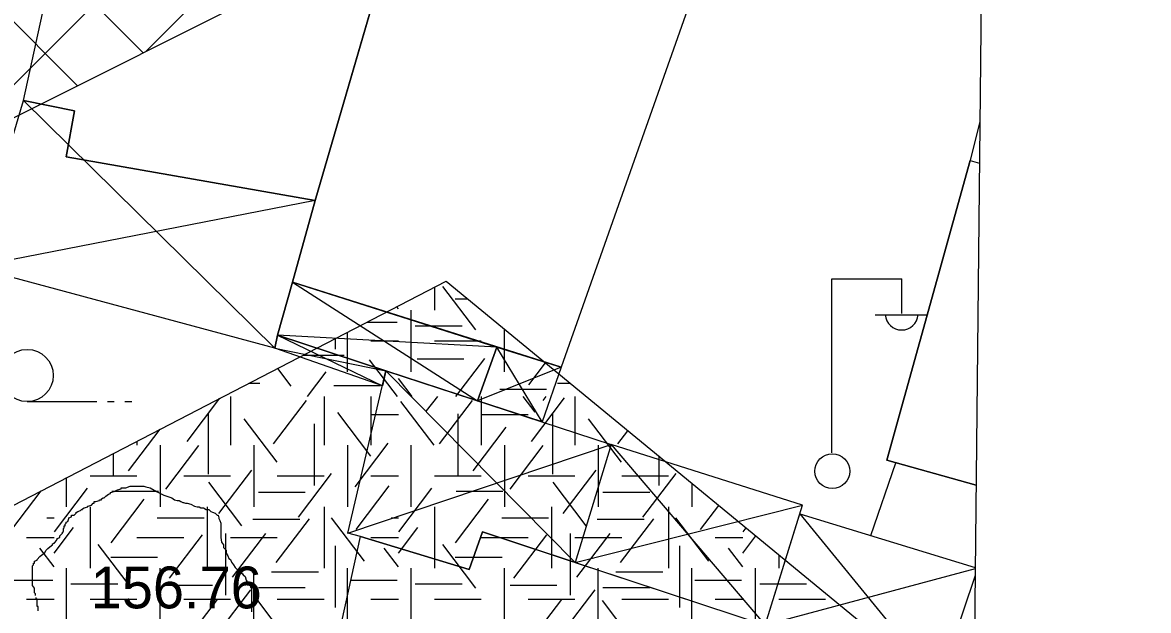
# Model space of a CAD drawing. Extents: x 419101 to 420177, y 4451541 to 4452254.
# Drawn here: x 420140.8 to 420173.1, y 4451762.63 to 4451779.51 of the extents above; entities that cross this region are included whole.
import ezdxf

# ---------------------------------------------------------------- set-up
doc = ezdxf.new("R2010")
doc.units = 0
for name, color, linetype in [('0_ÖNERİ_LEJAND', 7, 'Continuous'), ('3_HALİHAZIR', 7, 'Continuous'), ('Level 15', 7, 'Continuous'), ('Level 28', 7, 'Continuous'), ('Level 3', 7, 'Continuous'), ('Level 41', 7, 'Continuous'), ('Level 62', 7, 'Continuous')]:
    doc.layers.add(name, color=color, linetype=linetype)

msp = doc.modelspace()

# ---------------------------------------------------------------- linework, layer by layer
at = {"layer": '0_ÖNERİ_LEJAND'}
msp.add_lwpolyline([(419108.722, 4452245.778), (420173.096, 4452234.536), (420165.768, 4451540.511), (419101.295, 4451551.753)], close=True, dxfattribs=at)
at = {"layer": '3_HALİHAZIR'}
for p, q in [((420148.035, 4451770.169), (420140.827, 4451777.276)), ((420149.191, 4451774.406), (420139.398, 4451772.495)), ((420148.541, 4451772.057), (420153.849, 4451768.655)), ((420164.017, 4451767.158), (420164.017, 4451772.158)), ((420164.017, 4451772.158), (420166.017, 4451772.158)), ((420166.017, 4451771.158), (420166.017, 4451772.158)), ((420165.257, 4451771.118), (420166.757, 4451771.118)), ((420154.404, 4451770.199), (420148.107, 4451770.538)), ((420148.107, 4451770.538), (420151.121, 4451769.086)), ((420148.035, 4451770.169), (420151.222, 4451769.519)), ((420155.703, 4451768.046), (420154.404, 4451770.199)), ((420156.245, 4451769.617), (420153.849, 4451768.655)), ((420151.222, 4451769.519), (420156.655, 4451764.014)), ((420140.931, 4451768.631), (420142.931, 4451768.631)), ((420143.231, 4451768.631), (420143.431, 4451768.631)), ((420143.731, 4451768.631), (420143.931, 4451768.631)), ((420150.131, 4451764.852), (420157.683, 4451767.396)), ((420157.683, 4451767.396), (420162.102, 4451762.211)), ((420156.655, 4451764.014), (420163.169, 4451765.663)), ((420163.092, 4451765.414), (420167.079, 4451760.538)), ((420168.126, 4451763.827), (420162.102, 4451762.211))]:
    msp.add_line(p, q, dxfattribs=at)
for points in [[(420140.827, 4451777.276), (420143.42, 4451789.165), (420152.804, 4451786.812), (420149.191, 4451774.406), (420142.051, 4451775.662), (420142.284, 4451776.979)], [(420148.541, 4451772.057), (420149.191, 4451774.406), (420151.862, 4451783.577), (420160.383, 4451781.335), (420156.245, 4451769.617)], [(420149.191, 4451774.406), (420148.541, 4451772.057), (420148.107, 4451770.538), (420148.035, 4451770.169), (420139.398, 4451772.495), (420140.827, 4451777.276), (420142.284, 4451776.979), (420142.051, 4451775.662)], [(420148.541, 4451772.057), (420154.404, 4451770.199), (420153.849, 4451768.655), (420151.222, 4451769.519), (420148.107, 4451770.538)], [(420148.035, 4451770.169), (420148.107, 4451770.538), (420151.222, 4451769.519), (420151.121, 4451769.086)], [(420156.245, 4451769.617), (420156.245, 4451769.617), (420155.703, 4451768.046), (420153.849, 4451768.655), (420154.404, 4451770.199)], [(420150.491, 4451764.757), (420150.131, 4451764.852), (420151.222, 4451769.519), (420157.683, 4451767.396), (420156.655, 4451764.014), (420153.988, 4451764.897), (420153.607, 4451763.807)], [(420157.683, 4451767.396), (420156.655, 4451764.014), (420162.102, 4451762.211), (420163.169, 4451765.663)], [(420158.462, 4451748.859), (420147.852, 4451752.73), (420150.491, 4451764.757), (420153.607, 4451763.807), (420153.988, 4451764.897), (420162.301, 4451762.145), (420161.038, 4451757.793)]]:
    msp.add_lwpolyline(points, close=True, dxfattribs=at)
for points in [[(420168.262, 4451776.677), (420167.977, 4451775.553), (420165.591, 4451766.949), (420168.151, 4451766.233)], [(420168.151, 4451766.233), (420165.591, 4451766.949), (420167.977, 4451775.553), (420168.249, 4451775.48)], [(420165.134, 4451764.787), (420165.852, 4451766.876)], [(420168.124, 4451763.637), (420167.079, 4451760.538), (420164.212, 4451761.446), (420164.265, 4451761.617), (420162.301, 4451762.145), (420162.102, 4451762.211), (420163.092, 4451765.414), (420168.126, 4451763.867)], [(420168.124, 4451763.637), (420167.079, 4451760.538), (420168.088, 4451760.218)]]:
    msp.add_lwpolyline(points, dxfattribs=at)
for centre, radius in [((420140.931, 4451769.381), 0.75), ((420164.027, 4451766.633), 0.5)]:
    msp.add_circle(centre, radius, dxfattribs=at)
msp.add_arc((420166.017, 4451771.162), 0.474, 184.8384, 355.1464, dxfattribs=at)
at = {"layer": 'Level 15'}
for p, q in [((420103.333, 4451816.744), (420142.377, 4451777.701)), ((420106.044, 4451816.862), (420144.261, 4451778.646)), ((420138.651, 4451775.834), (420167.128, 4451804.31)), ((420144.323, 4451778.677), (420158.436, 4451792.789))]:
    msp.add_line(p, q, dxfattribs=at)
at = {"layer": 'Level 28'}
msp.add_lwpolyline([(420167.6, 4451803.921), (420148.57, 4451780.806), (420122.106, 4451767.539), (420105.216, 4451765.901), (420071.368, 4451793.764)], dxfattribs=at)
at = {"layer": 'Level 3'}
for points in [[(420141.165, 4451763.064), (420141.165, 4451763.09), (420141.165, 4451763.115), (420141.139, 4451763.141), (420141.139, 4451763.167), (420141.139, 4451763.193), (420141.139, 4451763.219), (420141.139, 4451763.245), (420141.139, 4451763.271), (420141.087, 4451763.349), (420141.087, 4451763.427), (420141.087, 4451763.453), (420141.087, 4451763.531), (420141.087, 4451763.609), (420141.087, 4451763.635), (420141.087, 4451763.661), (420141.087, 4451763.687), (420141.087, 4451763.713), (420141.087, 4451763.739), (420141.087, 4451763.765), (420141.087, 4451763.791), (420141.087, 4451763.817), (420141.087, 4451763.843), (420141.087, 4451763.921), (420141.113, 4451763.946), (420141.113, 4451763.972), (420141.113, 4451763.998), (420141.139, 4451763.998), (420141.139, 4451764.024), (420141.139, 4451764.05), (420141.217, 4451764.076), (420141.217, 4451764.102), (420141.295, 4451764.18), (420141.347, 4451764.232), (420141.398, 4451764.258), (420141.398, 4451764.284), (420141.424, 4451764.284), (420141.476, 4451764.362), (420141.528, 4451764.414), (420141.58, 4451764.466), (420141.658, 4451764.518), (420141.658, 4451764.544), (420141.71, 4451764.57), (420141.71, 4451764.596), (420141.736, 4451764.596), (420141.788, 4451764.674), (420141.788, 4451764.7), (420141.865, 4451764.726), (420141.865, 4451764.751), (420141.865, 4451764.777), (420141.917, 4451764.829), (420141.943, 4451764.855), (420141.943, 4451764.881), (420141.969, 4451764.907), (420141.969, 4451764.933), (420141.969, 4451764.959), (420141.969, 4451764.985), (420141.995, 4451765.011), (420141.995, 4451765.037), (420141.995, 4451765.063), (420142.021, 4451765.063), (420142.021, 4451765.089), (420142.021, 4451765.115), (420142.047, 4451765.141), (420142.047, 4451765.167), (420142.099, 4451765.193), (420142.125, 4451765.271), (420142.125, 4451765.297), (420142.203, 4451765.323), (420142.203, 4451765.349), (420142.203, 4451765.375), (420142.28, 4451765.375), (420142.332, 4451765.427), (420142.332, 4451765.453), (420142.358, 4451765.453), (420142.384, 4451765.479), (420142.462, 4451765.505), (420142.488, 4451765.531), (420142.514, 4451765.531), (420142.514, 4451765.557), (420142.566, 4451765.582), (420142.67, 4451765.608), (420142.67, 4451765.634), (420142.773, 4451765.66), (420142.825, 4451765.712), (420142.851, 4451765.712), (420142.851, 4451765.738), (420142.851, 4451765.764), (420142.903, 4451765.764), (420143.007, 4451765.79), (420143.007, 4451765.816), (420143.033, 4451765.816), (420143.059, 4451765.816), (420143.059, 4451765.842), (420143.111, 4451765.868), (420143.137, 4451765.868), (420143.188, 4451765.92), (420143.266, 4451765.972), (420143.318, 4451765.998), (420143.318, 4451766.024), (420143.422, 4451766.05)], [(420143.422, 4451766.05), (420143.526, 4451766.102), (420143.629, 4451766.128), (420143.629, 4451766.154), (420143.655, 4451766.154), (420143.681, 4451766.154), (420143.759, 4451766.154), (420143.889, 4451766.206), (420143.993, 4451766.206), (420144.07, 4451766.206), (420144.122, 4451766.206), (420144.2, 4451766.206), (420144.252, 4451766.206), (420144.278, 4451766.206), (420144.33, 4451766.18), (420144.46, 4451766.154), (420144.641, 4451766.05), (420144.849, 4451765.946), (420145.082, 4451765.868), (420145.16, 4451765.816), (420145.238, 4451765.79), (420145.29, 4451765.79), (420145.342, 4451765.764), (420145.393, 4451765.738), (420145.419, 4451765.738), (420145.471, 4451765.712), (420145.523, 4451765.712), (420145.627, 4451765.686), (420145.731, 4451765.634), (420145.808, 4451765.608), (420145.86, 4451765.608), (420145.912, 4451765.582), (420145.964, 4451765.582), (420145.99, 4451765.582), (420146.068, 4451765.531), (420146.146, 4451765.531), (420146.198, 4451765.479), (420146.249, 4451765.453), (420146.327, 4451765.427), (420146.379, 4451765.375), (420146.405, 4451765.375), (420146.431, 4451765.297), (420146.431, 4451765.271), (420146.457, 4451765.219), (420146.483, 4451765.141), (420146.483, 4451765.115), (420146.483, 4451765.037), (420146.483, 4451764.985), (420146.483, 4451764.907), (420146.483, 4451764.881), (420146.483, 4451764.803), (420146.483, 4451764.726), (420146.509, 4451764.596), (420146.561, 4451764.518), (420146.561, 4451764.44), (420146.639, 4451764.362), (420146.639, 4451764.284), (420146.69, 4451764.206), (420146.716, 4451764.128), (420146.768, 4451764.102), (420146.794, 4451764.024), (420146.846, 4451763.946), (420146.898, 4451763.869), (420146.976, 4451763.791), (420147.054, 4451763.739), (420147.105, 4451763.687), (420147.131, 4451763.661), (420147.183, 4451763.609), (420147.209, 4451763.505), (420147.261, 4451763.427), (420147.313, 4451763.401), (420147.339, 4451763.323), (420147.339, 4451763.297), (420147.365, 4451763.297), (420147.365, 4451763.271), (420147.365, 4451763.245), (420147.365, 4451763.193), (420147.365, 4451763.09), (420147.365, 4451763.038), (420147.365, 4451762.96), (420147.365, 4451762.882), (420147.365, 4451762.804), (420147.365, 4451762.726), (420147.365, 4451762.648), (420147.365, 4451762.596)], [(420141.243, 4451762.622), (420141.243, 4451762.7), (420141.243, 4451762.726), (420141.243, 4451762.752), (420141.217, 4451762.752), (420141.217, 4451762.778), (420141.217, 4451762.804), (420141.217, 4451762.83), (420141.217, 4451762.856), (420141.217, 4451762.882), (420141.217, 4451762.908), (420141.217, 4451762.934), (420141.217, 4451762.96), (420141.191, 4451762.96), (420141.191, 4451762.986), (420141.191, 4451763.012)]]:
    msp.add_lwpolyline(points, dxfattribs=at)
at = {"layer": 'Level 41'}
for p, q in [((420152.613, 4451771.91), (420152.613, 4451771.256)), ((420153.8, 4451770.688), (420152.851, 4451771.938)), ((420153.21, 4451771.579), (420153.568, 4451771.579)), ((420151.58, 4451771.299), (420151.538, 4451771.354)), ((420151.942, 4451769.488), (420151.942, 4451771.256)), ((420150.686, 4451770.913), (420151.546, 4451770.913)), ((420150.121, 4451769.488), (420150.121, 4451770.62)), ((420152.065, 4451770.807), (420153.408, 4451770.807)), ((420154.628, 4451769.488), (420154.628, 4451770.706)), ((420149.767, 4451770.437), (420149.767, 4451770.133)), ((420150.792, 4451770.372), (420151.58, 4451770.372)), ((420152.613, 4451770.372), (420153.956, 4451770.372)), ((420148.855, 4451769.965), (420150.028, 4451769.965)), ((420151.551, 4451768.779), (420150.749, 4451769.835)), ((420152.119, 4451769.861), (420153.461, 4451769.861)), ((420153.227, 4451768.779), (420154.056, 4451769.87)), ((420155.318, 4451769.112), (420155.798, 4451769.744)), ((420148.502, 4451769.077), (420148.117, 4451769.583)), ((420148.968, 4451768.779), (420149.505, 4451769.485)), ((420151.974, 4451768.779), (420151.58, 4451769.297)), ((420147.3, 4451769.16), (420147.605, 4451769.16)), ((420149.724, 4451769.091), (420151.067, 4451769.091)), ((420154.489, 4451768.985), (420155.832, 4451768.985)), ((420156.141, 4451769.16), (420156.507, 4451769.16)), ((420145.519, 4451767.485), (420146.462, 4451768.726)), ((420146.763, 4451768.779), (420146.763, 4451767.381)), ((420147.996, 4451767.416), (420148.945, 4451768.666)), ((420149.449, 4451768.779), (420149.449, 4451767.381)), ((420150.792, 4451768.779), (420150.792, 4451767.381)), ((420150.792, 4451768.779), (420150.792, 4451767.381)), ((420152.601, 4451767.381), (420151.652, 4451768.631)), ((420152.39, 4451768.362), (420152.707, 4451768.779)), ((420152.761, 4451767.416), (420153.71, 4451768.666)), ((420153.956, 4451768.779), (420153.956, 4451767.381)), ((420155.505, 4451768.327), (420155.161, 4451768.779)), ((420155.398, 4451767.485), (420156.348, 4451768.735)), ((420155.731, 4451768.659), (420155.822, 4451768.779)), ((420156.642, 4451768.779), (420156.642, 4451767.381)), ((420146.119, 4451768.312), (420146.119, 4451766.545)), ((420150.793, 4451767.065), (420149.844, 4451768.314)), ((420155.998, 4451768.312), (420155.998, 4451766.545)), ((420148.103, 4451766.89), (420147.154, 4451768.139)), ((420149.167, 4451767.991), (420149.167, 4451766.224)), ((420150.792, 4451768.265), (420151.58, 4451768.265)), ((420153.281, 4451768.277), (420153.281, 4451766.51)), ((420153.956, 4451768.265), (420155.299, 4451768.265)), ((420157.982, 4451766.89), (420157.033, 4451768.139)), ((420143.842, 4451766.644), (420144.75, 4451767.84)), ((420153.721, 4451766.644), (420154.67, 4451767.894)), ((420157.875, 4451767.416), (420158.164, 4451767.796)), ((420144.077, 4451767.491), (420144.077, 4451767.381)), ((420144.749, 4451767.381), (420144.749, 4451765.614)), ((420144.908, 4451766.119), (420145.857, 4451767.369)), ((420147.435, 4451767.381), (420147.435, 4451765.614)), ((420150.121, 4451767.381), (420150.121, 4451765.614)), ((420150.121, 4451767.381), (420150.121, 4451765.614)), ((420150.341, 4451766.188), (420151.29, 4451767.438)), ((420151.942, 4451765.614), (420151.942, 4451767.381)), ((420154.628, 4451767.381), (420154.628, 4451765.614)), ((420154.787, 4451766.119), (420155.736, 4451767.369)), ((420157.314, 4451767.381), (420157.314, 4451765.614)), ((420143.402, 4451767.142), (420143.402, 4451766.51)), ((420159.046, 4451767.07), (420159.046, 4451766.224)), ((420142.063, 4451765.614), (420142.063, 4451766.449)), ((420142.734, 4451766.497), (420144.077, 4451766.497)), ((420145.42, 4451766.497), (420146.763, 4451766.497)), ((420146.425, 4451765.418), (420147.376, 4451766.667)), ((420148.106, 4451766.497), (420149.449, 4451766.497)), ((420148.716, 4451765.313), (420149.665, 4451766.563)), ((420150.792, 4451766.497), (420151.58, 4451766.497)), ((420152.613, 4451766.497), (420153.956, 4451766.497)), ((420155.299, 4451766.497), (420156.642, 4451766.497)), ((420156.304, 4451765.418), (420157.255, 4451766.667)), ((420157.985, 4451766.497), (420159.328, 4451766.497)), ((420158.595, 4451765.313), (420159.544, 4451766.563)), ((420140.488, 4451764.962), (420141.33, 4451766.069)), ((420141.711, 4451764.893), (420142.66, 4451766.142)), ((420143.358, 4451766.063), (420144.701, 4451766.063)), ((420147.091, 4451765.068), (420146.141, 4451766.317)), ((420150.367, 4451764.962), (420151.317, 4451766.211)), ((420151.59, 4451764.893), (420152.539, 4451766.142)), ((420153.237, 4451766.063), (420154.58, 4451766.063)), ((420156.97, 4451765.068), (420156.02, 4451766.317)), ((420160, 4451766.285), (420160, 4451765.614)), ((420160, 4451766.285), (420160, 4451765.614)), ((420143.336, 4451764.576), (420144.285, 4451765.826)), ((420147.566, 4451766.027), (420148.909, 4451766.027)), ((420153.215, 4451764.576), (420154.164, 4451765.826)), ((420157.445, 4451766.027), (420158.788, 4451766.027)), ((420142.734, 4451765.614), (420142.734, 4451763.847)), ((420146.092, 4451765.614), (420146.092, 4451763.847)), ((420149.449, 4451765.614), (420149.449, 4451763.847)), ((420152.613, 4451765.614), (420152.613, 4451763.847)), ((420155.971, 4451765.614), (420155.971, 4451763.847)), ((420159.328, 4451765.614), (420159.328, 4451763.847)), ((420160.246, 4451764.962), (420160.77, 4451765.651)), ((420141.497, 4451765.29), (420141.701, 4451765.29)), ((420144.664, 4451765.29), (420146.007, 4451765.29)), ((420147.406, 4451765.257), (420148.749, 4451765.257)), ((420148.076, 4451764.016), (420149.026, 4451765.266)), ((420150.606, 4451764.05), (420149.657, 4451765.299)), ((420151.376, 4451765.29), (420151.58, 4451765.29)), ((420154.543, 4451765.29), (420155.886, 4451765.29)), ((420157.285, 4451765.257), (420158.628, 4451765.257)), ((420157.955, 4451764.016), (420158.905, 4451765.266)), ((420160.485, 4451764.05), (420159.536, 4451765.299)), ((420141.701, 4451764.284), (420142.26, 4451765.02)), ((420145.013, 4451763.56), (420145.963, 4451764.81)), ((420146.624, 4451764.842), (420146.624, 4451763.074)), ((420146.824, 4451763.596), (420147.773, 4451764.845)), ((420151.58, 4451764.284), (420152.139, 4451765.02)), ((420154.892, 4451763.56), (420155.842, 4451764.81)), ((420156.503, 4451764.842), (420156.503, 4451763.074)), ((420156.703, 4451763.596), (420157.652, 4451764.845)), ((420161.459, 4451764.284), (420161.833, 4451764.776)), ((420161.469, 4451764.893), (420161.554, 4451765.005)), ((420140.913, 4451764.73), (420141.701, 4451764.73)), ((420141.701, 4451763.89), (420141.295, 4451764.424)), ((420143.921, 4451763.279), (420142.972, 4451764.529)), ((420144.077, 4451764.73), (420145.42, 4451764.73)), ((420146.763, 4451764.73), (420148.106, 4451764.73)), ((420149.767, 4451764.492), (420149.767, 4451762.724)), ((420150.792, 4451764.73), (420151.58, 4451764.73)), ((420151.58, 4451763.89), (420151.174, 4451764.424)), ((420153.8, 4451763.279), (420152.851, 4451764.529)), ((420153.956, 4451764.73), (420155.299, 4451764.73)), ((420156.642, 4451764.73), (420157.985, 4451764.73)), ((420159.646, 4451764.492), (420159.646, 4451762.724)), ((420160.671, 4451764.73), (420161.459, 4451764.73)), ((420161.459, 4451763.89), (420161.053, 4451764.424)), ((420143.331, 4451764.17), (420144.674, 4451764.17)), ((420153.21, 4451764.17), (420154.553, 4451764.17)), ((420162.492, 4451764.234), (420162.492, 4451763.847)), ((420142.063, 4451762.079), (420142.063, 4451763.847)), ((420144.749, 4451762.079), (420144.749, 4451763.847)), ((420147.435, 4451762.079), (420147.435, 4451763.847)), ((420150.121, 4451762.079), (420150.121, 4451763.847)), ((420151.942, 4451762.079), (420151.942, 4451763.847)), ((420154.628, 4451762.079), (420154.628, 4451763.847)), ((420157.314, 4451762.079), (420157.314, 4451763.847)), ((420160, 4451762.079), (420160, 4451763.847)), ((420161.821, 4451762.079), (420161.821, 4451763.847)), ((420140.324, 4451763.504), (420141.667, 4451763.504)), ((420147.94, 4451763.749), (420149.283, 4451763.749)), ((420150.203, 4451763.504), (420151.546, 4451763.504)), ((420157.819, 4451763.749), (420159.162, 4451763.749)), ((420160.082, 4451763.504), (420161.425, 4451763.504)), ((420142.186, 4451763.398), (420143.529, 4451763.398)), ((420144.903, 4451763.364), (420146.246, 4451763.364)), ((420146.399, 4451761.982), (420147.348, 4451763.232)), ((420147.566, 4451763.293), (420148.909, 4451763.293)), ((420152.065, 4451763.398), (420153.408, 4451763.398)), ((420154.782, 4451763.364), (420156.125, 4451763.364)), ((420156.278, 4451761.982), (420157.227, 4451763.232)), ((420157.445, 4451763.293), (420158.788, 4451763.293)), ((420161.944, 4451763.398), (420163.287, 4451763.398)), ((420140.913, 4451762.963), (420141.701, 4451762.963)), ((420142.734, 4451762.963), (420144.077, 4451762.963)), ((420145.42, 4451762.963), (420146.763, 4451762.963)), ((420145.439, 4451761.703), (420146.388, 4451762.952)), ((420148.502, 4451761.668), (420147.552, 4451762.917)), ((420148.106, 4451762.963), (420149.449, 4451762.963)), ((420150.792, 4451762.963), (420151.58, 4451762.963)), ((420152.613, 4451762.963), (420153.956, 4451762.963)), ((420155.299, 4451762.963), (420156.642, 4451762.963)), ((420155.318, 4451761.703), (420156.267, 4451762.952)), ((420158.381, 4451761.668), (420157.431, 4451762.917)), ((420157.985, 4451762.963), (420159.328, 4451762.963)), ((420160.671, 4451762.963), (420161.459, 4451762.963)), ((420162.492, 4451762.963), (420163.835, 4451762.963))]:
    msp.add_line(p, q, dxfattribs=at)
at = {"layer": 'Level 62'}
msp.add_lwpolyline([(420147.452, 4451755.739), (420138.85, 4451762.819), (420138.67, 4451764.692), (420152.952, 4451772.086), (420168.082, 4451759.633)], dxfattribs=at)

# ---------------------------------------------------------------- texts
at = {"layer": '3_HALİHAZIR'}
msp.add_text('156.76 ', height=1.2, rotation=359.9971, dxfattribs=at).set_placement((420142.753, 4451762.696))

doc.saveas('drawing.dxf')
